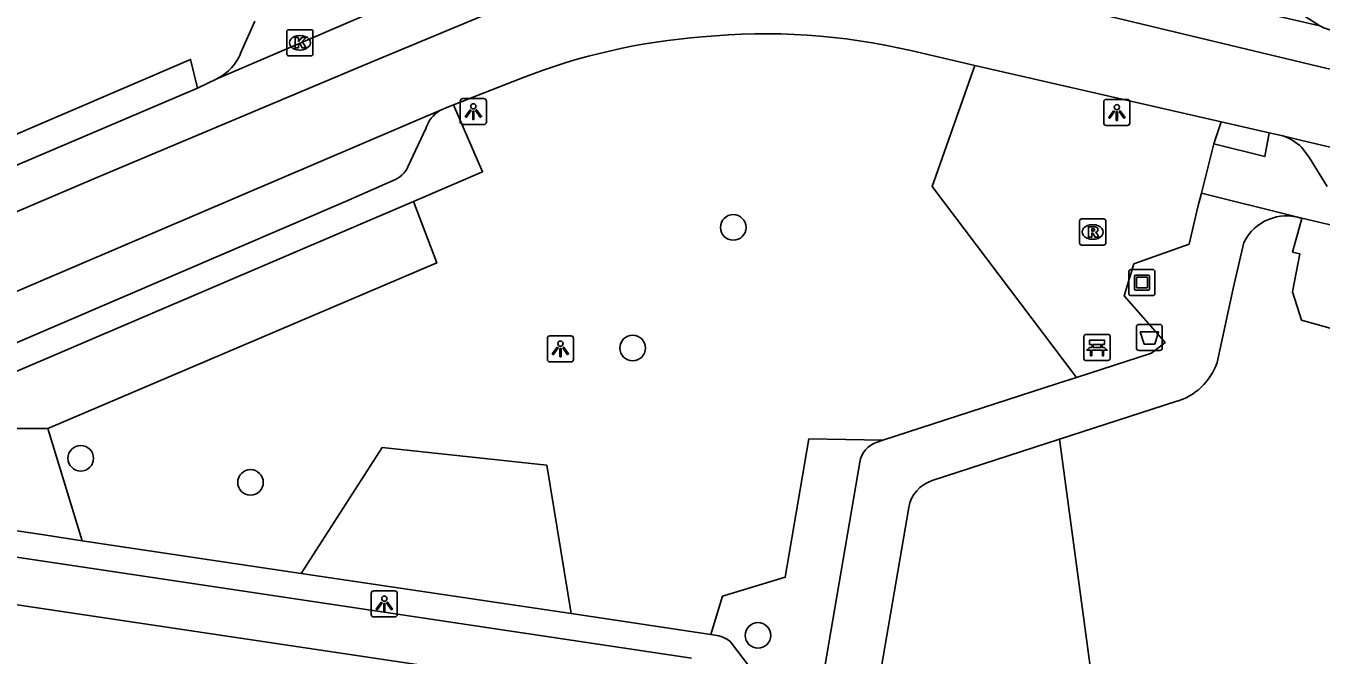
# Model space of a CAD drawing. Extents: x 162172 to 163187, y 382874 to 383684.
# Drawn here: x 162951.22 to 163000.74, y 383280.9 to 383304.96 of the extents above; entities that cross this region are included whole.
import ezdxf

# ---------------------------------------------------------------- set-up
doc = ezdxf.new("R2010")
doc.units = 0
for name, color, linetype in [('IMGEO_Afvalbak', 7, 'Continuous'), ('IMGEO_Bank', 7, 'Continuous'), ('IMGEO_Boom', 7, 'Continuous'), ('IMGEO_Groenvoorziening', 7, 'Continuous'), ('IMGEO_Kolk', 7, 'Continuous'), ('IMGEO_Kunstobject', 7, 'Continuous'), ('IMGEO_Lichtpunt', 7, 'Continuous'), ('IMGEO_Rijbaan_lokaal_gesloten', 7, 'Continuous'), ('IMGEO_Rijbaan_lokaal_open', 7, 'Continuous'), ('IMGEO_Rioolput', 7, 'Continuous'), ('IMGEO_Voetpad_open', 7, 'Continuous')]:
    doc.layers.add(name, color=color, linetype=linetype)

msp = doc.modelspace()

# ---------------------------------------------------------------- linework, layer by layer
at = {"layer": 'IMGEO_Afvalbak'}
for p, q in [((162993.68, 383292.646), (162993.68, 383293.446)), ((162993.68, 383293.446), (162993.68, 383292.646)), ((162993.78, 383293.546), (162994.57, 383293.546)), ((162994.57, 383293.546), (162993.78, 383293.546)), ((162994.67, 383293.446), (162994.67, 383292.646)), ((162994.67, 383292.646), (162994.67, 383293.446)), ((162994.57, 383292.546), (162993.78, 383292.546)), ((162993.78, 383292.546), (162994.57, 383292.546))]:
    msp.add_line(p, q, dxfattribs=at)
msp.add_lwpolyline([(162993.823, 383293.26), (162994.527, 383293.26), (162994.378, 383292.79), (162993.972, 383292.79), (162993.823, 383293.26)], dxfattribs=at)
for centre, start, end in [((162993.78, 383293.446), 90, 180), ((162993.78, 383293.446), 90, 180), ((162994.57, 383293.446), 0, 90), ((162994.57, 383293.446), 360, 90), ((162993.78, 383292.646), 180, 270), ((162993.78, 383292.646), 180, 270), ((162994.57, 383292.646), 270, 0), ((162994.57, 383292.646), 270, 0)]:
    msp.add_arc(centre, 0.1, start, end, dxfattribs=at)
at = {"layer": 'IMGEO_Bank'}
for p, q in [((162991.674, 383292.239), (162991.674, 383293.08)), ((162991.674, 383293.08), (162991.674, 383292.239)), ((162991.749, 383293.164), (162992.59, 383293.164)), ((162992.59, 383293.164), (162991.749, 383293.164)), ((162992.674, 383293.089), (162992.674, 383292.248)), ((162992.674, 383292.248), (162992.674, 383293.089)), ((162992.371, 383292.562), (162991.978, 383292.562)), ((162991.983, 383292.67), (162991.983, 383292.776)), ((162992.027, 383292.776), (162992.027, 383292.67)), ((162992.315, 383292.782), (162992.033, 383292.782)), ((162992.033, 383292.664), (162992.315, 383292.664)), ((162992.321, 383292.67), (162992.321, 383292.776)), ((162992.365, 383292.776), (162992.365, 383292.67)), ((162992.599, 383292.164), (162991.758, 383292.164)), ((162991.758, 383292.164), (162992.599, 383292.164))]:
    msp.add_line(p, q, dxfattribs=at)
for points in [[(162991.977, 383292.782), (162991.891, 383292.782), (162991.891, 383292.943), (162992.454, 383292.943), (162992.454, 383292.782), (162992.371, 383292.782)], [(162991.921, 383292.562), (162991.779, 383292.562), (162991.891, 383292.664), (162991.977, 383292.664)], [(162991.971, 383292.555), (162991.971, 383292.348), (162991.928, 383292.348), (162991.928, 383292.555)], [(162992.371, 383292.664), (162992.454, 383292.664), (162992.566, 383292.562), (162992.427, 383292.562)], [(162992.421, 383292.555), (162992.421, 383292.348), (162992.377, 383292.348), (162992.377, 383292.555)]]:
    msp.add_lwpolyline(points, dxfattribs=at)
for centre, radius, start, end in [((162991.752, 383293.086), 0.0779, 92.4484, 184.2845), ((162991.752, 383293.086), 0.0779, 92.4484, 184.2845), ((162992.596, 383293.086), 0.0779, 2.4484, 94.2845), ((162992.596, 383293.086), 0.0779, 2.4484, 94.2845), ((162991.921, 383292.555), 0.00671, 2.8957, 87.1043), ((162991.978, 383292.555), 0.00671, 92.8957, 177.1043), ((162991.976, 383292.775), 0.00671, 2.8957, 87.1043), ((162991.976, 383292.671), 0.00671, 272.8957, 357.1043), ((162992.033, 383292.775), 0.00671, 92.8957, 177.1043), ((162992.033, 383292.671), 0.00671, 182.8957, 267.1043), ((162992.315, 383292.775), 0.00671, 2.8957, 87.1043), ((162992.315, 383292.671), 0.00671, 272.8957, 357.1043), ((162992.372, 383292.775), 0.00671, 92.8957, 177.1043), ((162992.372, 383292.671), 0.00671, 182.8957, 267.1043), ((162992.37, 383292.555), 0.00671, 2.8957, 87.1043), ((162992.427, 383292.555), 0.00671, 92.8957, 177.1043), ((162991.752, 383292.242), 0.0779, 182.4484, 274.2845), ((162991.752, 383292.242), 0.0779, 182.4484, 274.2845), ((162992.596, 383292.242), 0.0779, 272.4484, 4.2845), ((162992.596, 383292.242), 0.0779, 272.4484, 4.2845)]:
    msp.add_arc(centre, radius, start, end, dxfattribs=at)
at = {"layer": 'IMGEO_Boom'}
for centre in [(162978.265, 383297.255), (162974.419, 383292.642), (162953.316, 383288.425), (162959.807, 383287.502), (162979.21, 383281.65)]:
    msp.add_circle(centre, 0.489, dxfattribs=at)
at = {"layer": 'IMGEO_Groenvoorziening'}
for points in [[(162987.502, 383303.455), (162985.876, 383298.816), (162991.385, 383291.52)], [(162952.06, 383289.563), (162966.927, 383295.895), (162966.037, 383298.252)], [(163006.475, 383296.097), (163005.51, 383292.162), (162999.989, 383293.702), (162999.642, 383294.796), (162999.926, 383296.249), (162999.649, 383296.315), (163000.01, 383297.595)], [(162945.738, 383289.565), (162952.06, 383289.563)], [(162952.06, 383289.563), (162953.365, 383285.273)], [(162983.98, 383289.114), (162981.158, 383289.167), (162980.251, 383283.874), (162977.856, 383283.151), (162977.413, 383281.684)], [(162992.43, 383276.599), (162990.743, 383289.153)], [(162972.062, 383282.482), (162971.135, 383288.159), (162964.835, 383288.835), (162961.75, 383284.022)]]:
    msp.add_lwpolyline(points, dxfattribs=at)
at = {"layer": 'IMGEO_Kolk'}
for p, q in [((162961.193, 383303.893), (162961.193, 383304.745)), ((162961.268, 383304.819), (162962.12, 383304.819)), ((162962.194, 383304.745), (162962.194, 383303.893)), ((162961.681, 383304.599), (162961.706, 383304.599)), ((162962.12, 383303.819), (162961.268, 383303.819)), ((162961.704, 383304.039), (162961.679, 383304.039))]:
    msp.add_line(p, q, dxfattribs=at)
for points in [[(162961.193, 383303.893), (162961.193, 383304.745)], [(162961.268, 383304.819), (162962.12, 383304.819)], [(162962.194, 383304.745), (162962.194, 383303.893)], [(162961.514, 383304.519), (162961.637, 383304.519), (162961.637, 383304.368), (162961.767, 383304.519), (162961.931, 383304.519), (162961.785, 383304.368), (162961.938, 383304.119), (162961.786, 383304.119), (162961.701, 383304.283), (162961.637, 383304.216), (162961.637, 383304.119), (162961.514, 383304.119), (162961.514, 383304.519)], [(162962.12, 383303.819), (162961.268, 383303.819)]]:
    msp.add_lwpolyline(points, dxfattribs=at)
for centre, start, end in [((162961.27, 383304.743), 91.552, 178.448), ((162961.27, 383304.743), 91.552, 178.448), ((162962.118, 383304.743), 1.552, 88.448), ((162962.118, 383304.743), 1.552, 88.448), ((162961.27, 383303.895), 181.552, 268.448), ((162961.27, 383303.895), 181.552, 268.448), ((162962.118, 383303.895), 271.552, 358.448), ((162962.118, 383303.895), 271.552, 358.448)]:
    msp.add_arc(centre, 0.0765, start, end, dxfattribs=at)
for centre, major_axis, ratio, start_param, end_param in [((162961.68, 383304.319), (-0.387, 0.002), 0.722429, 4.712389, 7.853982), ((162961.705, 383304.319), (-0.39, 0.002), 0.717154, 1.570796, 4.712389)]:
    msp.add_ellipse(centre, major_axis=major_axis, ratio=ratio, start_param=start_param, end_param=end_param, dxfattribs=at)
at = {"layer": 'IMGEO_Kunstobject'}
for p, q in [((162993.39, 383295.561), (162993.39, 383294.72)), ((162993.39, 383295.561), (162993.39, 383294.72)), ((162994.306, 383295.645), (162993.465, 383295.645)), ((162994.306, 383295.645), (162993.465, 383295.645)), ((162993.604, 383294.909), (162993.604, 383295.383)), ((162993.654, 383295.433), (162994.128, 383295.433)), ((162994.078, 383295.353), (162993.704, 383295.353)), ((162994.178, 383295.383), (162994.178, 383294.909)), ((162994.39, 383294.729), (162994.39, 383295.57)), ((162994.39, 383294.729), (162994.39, 383295.57)), ((162994.128, 383294.859), (162993.654, 383294.859)), ((162993.684, 383295.333), (162993.684, 383294.959)), ((162993.704, 383294.939), (162994.078, 383294.939)), ((162994.098, 383294.959), (162994.098, 383295.333)), ((162993.474, 383294.645), (162994.315, 383294.645)), ((162993.474, 383294.645), (162994.315, 383294.645))]:
    msp.add_line(p, q, dxfattribs=at)
for centre, radius, start, end in [((162993.468, 383295.567), 0.0779, 92.4484, 184.2845), ((162993.468, 383295.567), 0.0779, 92.4484, 184.2845), ((162993.654, 383295.383), 0.05, 90, 180), ((162993.704, 383295.333), 0.02, 90, 180), ((162994.078, 383295.333), 0.02, 360, 90), ((162994.128, 383295.383), 0.05, 360, 90), ((162994.312, 383295.567), 0.0779, 2.4484, 94.2845), ((162994.312, 383295.567), 0.0779, 2.4484, 94.2845), ((162993.654, 383294.909), 0.05, 180, 270), ((162993.704, 383294.959), 0.02, 180, 270), ((162994.078, 383294.959), 0.02, 270, 0), ((162994.128, 383294.909), 0.05, 270, 0), ((162993.468, 383294.723), 0.0779, 182.4484, 274.2845), ((162993.468, 383294.723), 0.0779, 182.4484, 274.2845), ((162994.312, 383294.723), 0.0779, 272.4484, 4.2845), ((162994.312, 383294.723), 0.0779, 272.4484, 4.2845)]:
    msp.add_arc(centre, radius, start, end, dxfattribs=at)
at = {"layer": 'IMGEO_Lichtpunt'}
for p, q in [((162967.828, 383302.091), (162967.828, 383301.284)), ((162967.828, 383302.091), (162967.828, 383301.284)), ((162968.73, 383302.186), (162967.922, 383302.186)), ((162968.73, 383302.186), (162967.922, 383302.186)), ((162968.824, 383301.284), (162968.824, 383302.091)), ((162968.824, 383301.284), (162968.824, 383302.091)), ((162992.432, 383302.057), (162992.432, 383301.25)), ((162992.432, 383302.057), (162992.432, 383301.25)), ((162993.334, 383302.152), (162992.526, 383302.152)), ((162993.334, 383302.152), (162992.526, 383302.152)), ((162993.428, 383301.25), (162993.428, 383302.057)), ((162993.428, 383301.25), (162993.428, 383302.057)), ((162967.922, 383301.19), (162968.73, 383301.19)), ((162967.922, 383301.19), (162968.73, 383301.19)), ((162992.526, 383301.156), (162993.334, 383301.156)), ((162992.526, 383301.156), (162993.334, 383301.156)), ((162971.16, 383293.013), (162971.16, 383292.206)), ((162971.16, 383293.013), (162971.16, 383292.206)), ((162972.062, 383293.108), (162971.254, 383293.108)), ((162972.062, 383293.108), (162971.254, 383293.108)), ((162972.156, 383292.206), (162972.156, 383293.013)), ((162972.156, 383292.206), (162972.156, 383293.013)), ((162971.254, 383292.112), (162972.062, 383292.112)), ((162971.254, 383292.112), (162972.062, 383292.112)), ((162964.423, 383283.258), (162964.423, 383282.451)), ((162964.423, 383283.258), (162964.423, 383282.451)), ((162965.325, 383283.353), (162964.517, 383283.353)), ((162965.325, 383283.353), (162964.517, 383283.353)), ((162965.419, 383282.451), (162965.419, 383283.258)), ((162965.419, 383282.451), (162965.419, 383283.258)), ((162964.517, 383282.357), (162965.325, 383282.357)), ((162964.517, 383282.357), (162965.325, 383282.357))]:
    msp.add_line(p, q, dxfattribs=at)
for points in [[(162968.202, 383301.755), (162968.241, 383301.727), (162968.053, 383301.465), (162968.015, 383301.492), (162968.202, 383301.755)], [(162968.304, 383301.707), (162968.351, 383301.707), (162968.351, 383301.385), (162968.304, 383301.385), (162968.304, 383301.707)], [(162968.414, 383301.727), (162968.452, 383301.754), (162968.639, 383301.492), (162968.6, 383301.464), (162968.414, 383301.727)], [(162992.806, 383301.721), (162992.845, 383301.693), (162992.657, 383301.431), (162992.619, 383301.458), (162992.806, 383301.721)], [(162992.908, 383301.673), (162992.955, 383301.673), (162992.955, 383301.351), (162992.908, 383301.351), (162992.908, 383301.673)], [(162993.018, 383301.693), (162993.056, 383301.72), (162993.243, 383301.458), (162993.204, 383301.43), (162993.018, 383301.693)], [(162971.534, 383292.677), (162971.573, 383292.649), (162971.385, 383292.387), (162971.347, 383292.414), (162971.534, 383292.677)], [(162971.636, 383292.629), (162971.683, 383292.629), (162971.683, 383292.307), (162971.636, 383292.307), (162971.636, 383292.629)], [(162971.746, 383292.649), (162971.784, 383292.676), (162971.971, 383292.414), (162971.932, 383292.386), (162971.746, 383292.649)], [(162964.797, 383282.922), (162964.836, 383282.894), (162964.648, 383282.632), (162964.61, 383282.659), (162964.797, 383282.922)], [(162964.899, 383282.874), (162964.946, 383282.874), (162964.946, 383282.552), (162964.899, 383282.552), (162964.899, 383282.874)], [(162965.009, 383282.894), (162965.047, 383282.921), (162965.234, 383282.659), (162965.195, 383282.631), (162965.009, 383282.894)]]:
    msp.add_lwpolyline(points, dxfattribs=at)
for centre in [(162968.327, 383301.889), (162992.931, 383301.855), (162971.659, 383292.811), (162964.922, 383283.056)]:
    msp.add_circle(centre, 0.0994, dxfattribs=at)
for centre, start, end in [((162967.922, 383302.091), 90, 180), ((162967.922, 383302.091), 90, 180), ((162968.73, 383302.091), 0, 90), ((162968.73, 383302.091), 0, 90), ((162992.526, 383302.057), 90, 180), ((162992.526, 383302.057), 90, 180), ((162993.334, 383302.057), 0, 90), ((162993.334, 383302.057), 0, 90), ((162967.922, 383301.284), 180, 270), ((162967.922, 383301.284), 180, 270), ((162968.73, 383301.284), 270, 0), ((162968.73, 383301.284), 270, 360), ((162992.526, 383301.25), 180, 270), ((162992.526, 383301.25), 180, 270), ((162993.334, 383301.25), 270, 0), ((162993.334, 383301.25), 270, 360), ((162971.254, 383293.013), 90, 180), ((162971.254, 383293.013), 90, 180), ((162972.062, 383293.013), 0, 90), ((162972.062, 383293.013), 0, 90), ((162971.254, 383292.206), 180, 270), ((162971.254, 383292.206), 180, 270), ((162972.062, 383292.206), 270, 0), ((162972.062, 383292.206), 270, 360), ((162964.517, 383283.258), 90, 180), ((162964.517, 383283.258), 90, 180), ((162965.325, 383283.258), 0, 90), ((162965.325, 383283.258), 0, 90), ((162964.517, 383282.451), 180, 270), ((162964.517, 383282.451), 180, 270), ((162965.325, 383282.451), 270, 0), ((162965.325, 383282.451), 270, 360)]:
    msp.add_arc(centre, 0.0946, start, end, dxfattribs=at)
at = {"layer": 'IMGEO_Rijbaan_lokaal_gesloten'}
for points in [[(162919.326, 383285.358), (162922.208, 383286.06), (162925.012, 383286.917), (162929.763, 383288.865), (162953.91, 383299.151), (162964.27, 383303.515), (162969.878, 383305.852), (162972.215, 383306.866), (162975.74, 383307.606), (162977.804, 383307.84), (162979.868, 383307.918), (162981.893, 383307.801), (162984.152, 383307.295), (162990.812, 383305.775), (163000.656, 383303.413), (163021.414, 383298.486), (163035.503, 383295.118), (163039.991, 383294.37), (163043.171, 383293.871), (163055.326, 383292.437), (163057.588, 383292.131)], [(163000.69, 383304.964), (162987.406, 383308.024)], [(162966.658, 383306.446), (162958.52, 383302.944)], [(162985.051, 383304.017), (162987.502, 383303.455)], [(162987.502, 383303.455), (162996.914, 383301.298)], [(162957.782, 383302.588), (162958.52, 383302.944)], [(162967.569, 383301.943), (162970.206, 383302.979)], [(162957.782, 383302.588), (162945.895, 383297.525), (162945.678, 383297.433), (162945.298, 383297.273)], [(162967.048, 383301.727), (162967.383, 383301.87), (162967.569, 383301.943)], [(162942.368, 383291.184), (162967.048, 383301.727)], [(162996.914, 383301.298), (162998.755, 383300.875)], [(162998.755, 383300.875), (162999.274, 383300.756)], [(162999.274, 383300.756), (163000, 383300.585), (163038.945, 383291.432)], [(162979.394, 383278.554), (162943.619, 383283.897)]]:
    msp.add_lwpolyline(points, dxfattribs=at)
for centre, radius, start, end in [((163001.827, 383307.238), 2.542, 243.4451, 273.3002), ((162978.92, 383280.581), 24.033, 94.386, 111.2586), ((162979.479, 383280.279), 24.383, 76.7908, 95.6422)]:
    msp.add_arc(centre, radius, start, end, dxfattribs=at)
at = {"layer": 'IMGEO_Rijbaan_lokaal_open'}
msp.add_lwpolyline([(163000.69, 383304.964), (163000.134, 383305.327), (162999.912, 383305.477), (162999.553, 383305.762), (162999.207, 383306.066)], dxfattribs=at)
at = {"layer": 'IMGEO_Rioolput'}
for p, q in [((162991.509, 383296.654), (162991.509, 383297.506)), ((162991.584, 383297.58), (162992.436, 383297.58)), ((162991.997, 383297.36), (162992.022, 383297.36)), ((162992.51, 383297.506), (162992.51, 383296.654)), ((162992.436, 383296.58), (162991.584, 383296.58)), ((162992.02, 383296.8), (162991.995, 383296.8))]:
    msp.add_line(p, q, dxfattribs=at)
for points in [[(162991.509, 383296.654), (162991.509, 383297.506)], [(162991.584, 383297.58), (162992.436, 383297.58)], [(162992.51, 383297.506), (162992.51, 383296.654)], [(162992.098, 383297.278), (162991.846, 383297.28), (162991.846, 383296.88)], [(162991.846, 383296.88), (162991.97, 383296.88), (162991.97, 383297.042), (162991.981, 383297.042)], [(162992.024, 383297.199), (162991.97, 383297.199), (162991.97, 383297.118)], [(162991.97, 383297.118), (162992.022, 383297.118)], [(162992.028, 383297.013), (162992.099, 383296.88), (162992.239, 383296.88), (162992.174, 383297.006)], [(162992.436, 383296.58), (162991.584, 383296.58)]]:
    msp.add_lwpolyline(points, dxfattribs=at)
for centre, radius, start, end in [((162991.586, 383297.504), 0.0765, 91.552, 178.448), ((162991.586, 383297.504), 0.0765, 91.552, 178.448), ((162992.434, 383297.504), 0.0765, 1.552, 88.448), ((162992.434, 383297.504), 0.0765, 1.552, 88.448), ((162991.98, 383296.989), 0.0533, 26.0293, 88.6989), ((162992.006, 383297.307), 0.19, 274.7715, 282.9687), ((162992.03, 383297.103), 0.0964, 77.0061, 93.1865), ((162992.044, 383297.16), 0.0378, 276.6634, 79.6772), ((162992.097, 383297.168), 0.109, 350.3612, 89.416), ((162992.095, 383297.168), 0.112, 277.5842, 350.9817), ((162992.079, 383296.953), 0.108, 29.5134, 73.7905), ((162991.586, 383296.656), 0.0765, 181.552, 268.448), ((162991.586, 383296.656), 0.0765, 181.552, 268.448), ((162992.434, 383296.656), 0.0765, 271.552, 358.448), ((162992.434, 383296.656), 0.0765, 271.552, 358.448)]:
    msp.add_arc(centre, radius, start, end, dxfattribs=at)
for centre, major_axis, ratio, start_param, end_param in [((162991.996, 383297.08), (-0.387, 0.002), 0.722429, 4.712389, 7.853982), ((162992.021, 383297.08), (-0.39, 0.002), 0.717154, 1.570796, 4.712389)]:
    msp.add_ellipse(centre, major_axis=major_axis, ratio=ratio, start_param=start_param, end_param=end_param, dxfattribs=at)
at = {"layer": 'IMGEO_Voetpad_open'}
for points in [[(162959.454, 383303.967), (162959.969, 383305.151)], [(162945.298, 383297.273), (162944.968, 383298.3), (162957.517, 383303.679), (162957.782, 383302.588)], [(162966.037, 383298.252), (162968.678, 383299.382), (162967.569, 383301.943)], [(162996.639, 383300.455), (162996.914, 383301.298)], [(162966.511, 383301.04), (162965.824, 383299.579)], [(162998.755, 383300.875), (162998.593, 383299.969), (162996.639, 383300.455)], [(162996.639, 383300.455), (162996.166, 383298.564)], [(163000.978, 383298.823), (163000.299, 383299.917), (163000, 383300.316)], [(162965.26, 383299.05), (162963.436, 383298.244), (162945.909, 383290.722)], [(162991.385, 383291.52), (162994.254, 383292.447), (162994.775, 383292.848), (162993.212, 383294.635), (162993.586, 383295.859), (162995.692, 383296.619), (162996.034, 383298.038), (162996.166, 383298.564)], [(162996.166, 383298.564), (162999.794, 383297.663), (163000, 383297.604)], [(162966.037, 383298.252), (162950.398, 383291.559), (162945.738, 383289.565)], [(163000, 383297.604), (163006.475, 383296.097)], [(163000.01, 383297.595), (163000, 383297.604)], [(162997.791, 383296.68), (162997.376, 383294.925), (162996.762, 383292.089)], [(162991.385, 383291.52), (162990.667, 383291.288), (162983.98, 383289.114)], [(162995.181, 383290.592), (162990.743, 383289.153)], [(162983.98, 383289.114), (162983.765, 383289.044)], [(162990.743, 383289.153), (162985.866, 383287.571)], [(162983.101, 383288.276), (162981.68, 383279.931)], [(162953.365, 383285.273), (162951.992, 383285.478), (162944, 383286.671)], [(162984.978, 383286.545), (162983.72, 383279.193)], [(162946.939, 383285.226), (162976.668, 383280.776)], [(162961.75, 383284.022), (162953.365, 383285.273)], [(162972.062, 383282.482), (162961.75, 383284.022)], [(162977.413, 383281.684), (162972.062, 383282.482)], [(162977.64, 383281.65), (162977.413, 383281.684)], [(162979.052, 383280.229), (162978.2, 383281.354)]]:
    msp.add_lwpolyline(points, dxfattribs=at)
for centre, radius, start, end in [((162957.716, 383304.616), 1.855, 295.6836, 339.5242), ((162967.695, 383300.668), 1.241, 121.4177, 162.5557), ((162998.746, 383299.066), 1.771, 44.9132, 72.65), ((162964.944, 383299.952), 0.956, 289.3001, 337.0318), ((162999.415, 383295.891), 1.805, 70.7376, 154.0798), ((162994.581, 383292.809), 2.296, 285.1358, 341.7377), ((162984.067, 383288.112), 0.98, 107.9462, 170.3615), ((162986.27, 383286.324), 1.311, 107.948, 170.2998), ((162977.472, 383280.655), 1.009, 43.8447, 80.436)]:
    msp.add_arc(centre, radius, start, end, dxfattribs=at)

doc.saveas('drawing.dxf')
